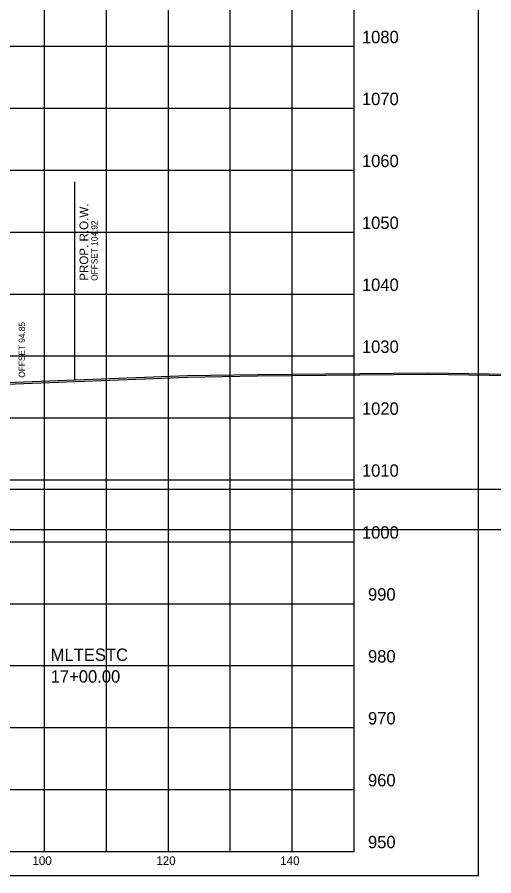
# Model space of a CAD drawing. Extents: x 1131015 to 1136271, y 133453 to 174329.
# Drawn here: x 1131436.1 to 1131513, y 167111.7 to 167250.4 of the extents above; entities that cross this region are included whole.
import ezdxf

# ---------------------------------------------------------------- set-up
doc = ezdxf.new("R2010")
doc.units = 0
for name, color, linetype in [('DESIGN - ROW - Right-of-Way and Easement Labels', 7, 'Continuous'), ('DESIGN - ROW - Right-of-Way Linework', 7, 'Continuous'), ('DESIGN - SCRATCH - User 1', 7, 'Continuous'), ('DESIGN - SHEET - Corner Text', 7, 'Continuous'), ('DESIGN - SHEET - Light Grid', 7, 'Continuous'), ('DESIGN - SHEET - Linework', 7, 'Continuous'), ('DESIGN - SHEET - Plot Shape', 7, 'Continuous'), ('DESIGN - TYPICAL - Slope Tie Text', 7, 'Continuous'), ('DESIGN - TYPICAL - Warning Text', 7, 'Continuous'), ('SURVEY - GROUND - Bottom of Topsoil Layer', 7, 'Continuous'), ('SURVEY - GROUND - Top of Ground', 7, 'Continuous')]:
    doc.layers.add(name, color=color, linetype=linetype)

msp = doc.modelspace()

# ---------------------------------------------------------------- linework, layer by layer
at = {"layer": 'DESIGN - ROW - Right-of-Way Linework'}
msp.add_line((1131445.37, 167191.8), (1131445.37, 167223.8), dxfattribs=at)
at = {"layer": 'DESIGN - SCRATCH - User 1'}
for p, q in [((1131340.46, 167174.16), (1131786.53, 167174.16)), ((1131340.46, 167167.66), (1131786.53, 167167.66))]:
    msp.add_line(p, q, dxfattribs=at)
at = {"layer": 'DESIGN - SHEET - Light Grid'}
msp.add_line((1131340.46, 167167.66), (1131640.46, 167167.66), dxfattribs=at)
at = {"layer": 'DESIGN - SHEET - Linework'}
for p, q in [((1131440.46, 167115.66), (1131440.46, 167325.66)), ((1131450.46, 167115.66), (1131450.46, 167325.66)), ((1131460.46, 167115.66), (1131460.46, 167325.66)), ((1131470.46, 167115.66), (1131470.46, 167325.66)), ((1131480.46, 167115.66), (1131480.46, 167325.66)), ((1131190.46, 167245.66), (1131490.46, 167245.66)), ((1131190.46, 167235.66), (1131490.46, 167235.66)), ((1131190.46, 167225.66), (1131490.46, 167225.66)), ((1131190.46, 167215.66), (1131490.46, 167215.66)), ((1131190.46, 167205.66), (1131490.46, 167205.66)), ((1131190.46, 167195.66), (1131490.46, 167195.66)), ((1131190.46, 167185.66), (1131490.46, 167185.66)), ((1131190.46, 167175.66), (1131490.46, 167175.66)), ((1131190.46, 167165.66), (1131490.46, 167165.66)), ((1131190.46, 167155.66), (1131490.46, 167155.66)), ((1131190.46, 167145.66), (1131490.46, 167145.66)), ((1131190.46, 167135.66), (1131490.46, 167135.66)), ((1131190.46, 167125.66), (1131490.46, 167125.66))]:
    msp.add_line(p, q, dxfattribs=at)
msp.add_lwpolyline([(1131190.46, 167325.66), (1131190.46, 167115.66), (1131490.46, 167115.66), (1131490.46, 167325.66)], dxfattribs=at)
at = {"layer": 'DESIGN - SHEET - Plot Shape'}
msp.add_lwpolyline([(1131170.46, 167329.6), (1131510.46, 167329.6), (1131510.46, 167111.72), (1131170.46, 167111.72)], close=True, dxfattribs=at)
at = {"layer": 'SURVEY - GROUND - Bottom of Topsoil Layer'}
for p, q in [((1131429.42, 167190.92), (1131463.57, 167192.26)), ((1131463.57, 167192.26), (1131474.83, 167192.43)), ((1131474.83, 167192.43), (1131502.42, 167192.7)), ((1131502.42, 167192.7), (1131515.53, 167192.48))]:
    msp.add_line(p, q, dxfattribs=at)
at = {"layer": 'SURVEY - GROUND - Top of Ground'}
for p, q in [((1131429.42, 167191.17), (1131463.57, 167192.51)), ((1131463.57, 167192.51), (1131474.83, 167192.68)), ((1131474.83, 167192.68), (1131502.42, 167192.95)), ((1131502.42, 167192.95), (1131515.53, 167192.73))]:
    msp.add_line(p, q, dxfattribs=at)

# ---------------------------------------------------------------- texts
at = {"layer": 'DESIGN - ROW - Right-of-Way and Easement Labels'}
for s, height, p in [('PROP. R.O.W.', 1.4, (1131447.52, 167207.8)), ('OFFSET 104.92', 1, (1131449.02, 167207.8))]:
    msp.add_text(s, height=height, rotation=90, dxfattribs=at).set_placement(p)
at = {"layer": 'DESIGN - SHEET - Corner Text'}
for s, height, p in [('1080', 2, (1131491.7, 167246.16)), ('1070', 2, (1131491.7, 167236.16)), ('1060', 2, (1131491.7, 167226.16)), ('1050', 2, (1131491.7, 167216.16)), ('1040', 2, (1131491.7, 167206.16)), ('1030', 2, (1131491.7, 167196.16)), ('1020', 2, (1131491.7, 167186.16)), ('1010', 2, (1131491.7, 167176.16)), ('1000', 2, (1131491.7, 167166.16)), ('990', 2, (1131492.68, 167156.16)), ('980', 2, (1131492.68, 167146.16)), ('970', 2, (1131492.68, 167136.16)), ('960', 2, (1131492.68, 167126.16)), ('950', 2, (1131492.68, 167116.16)), ('100', 1.4, (1131438.51, 167113.46)), ('120', 1.4, (1131458.51, 167113.46)), ('140', 1.4, (1131478.51, 167113.46))]:
    msp.add_text(s, height=height, dxfattribs=at).set_placement(p)
at = {"layer": 'DESIGN - TYPICAL - Slope Tie Text'}
msp.add_text('OFFSET 94.85', height=1, rotation=90, dxfattribs=at).set_placement((1131437.3, 167192.15))
at = {"layer": 'DESIGN - TYPICAL - Warning Text'}
for s, p in [('MLTESTC', (1131441.46, 167146.41)), ('17+00.00', (1131441.46, 167142.91))]:
    msp.add_text(s, height=2, dxfattribs=at).set_placement(p)

doc.saveas('drawing.dxf')
